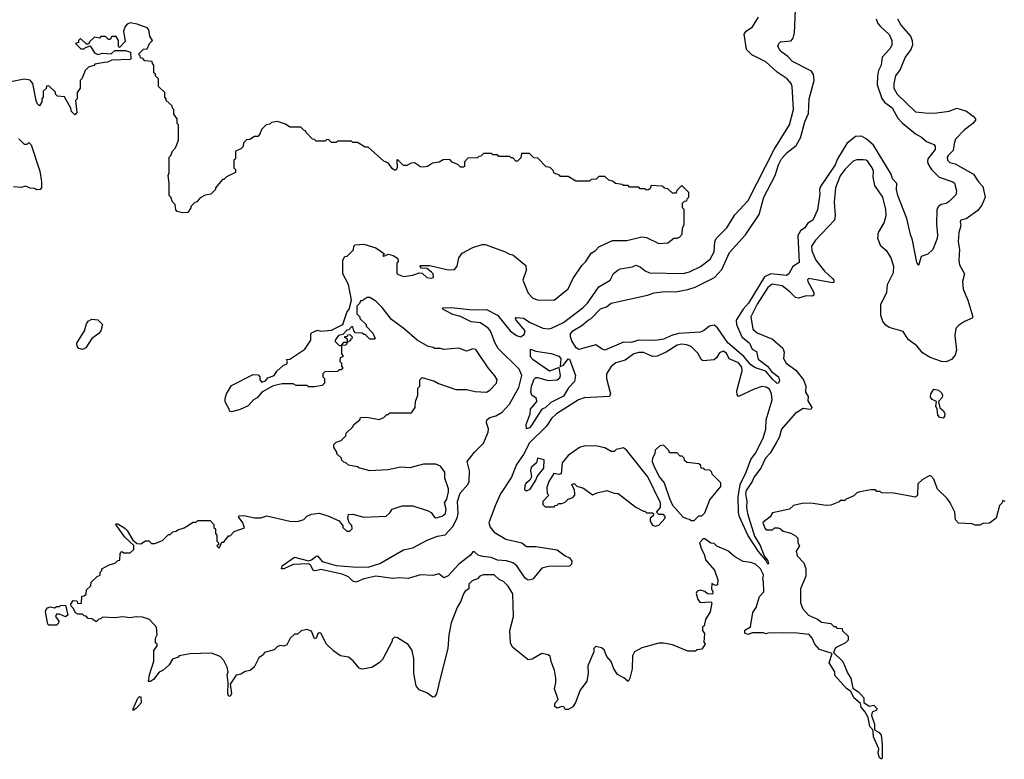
# Model space of a CAD drawing. Extents: x 2210602 to 2357277, y 510288 to 673808.
# Tile 416 of 464: x 2336926 to 2343334, y 616486 to 621300. Entities that reach past the tile are written whole.
import ezdxf

# ---------------------------------------------------------------- set-up
doc = ezdxf.new("R2010")
doc.units = 0

msp = doc.modelspace()

# ---------------------------------------------------------------- linework, layer by layer
at = {"layer": '0CON05XD'}
for points in [[(2342500.6, 621305), (2342510.6, 621275), (2342526.8, 621256.8), (2342585, 621204.3), (2342602.9, 621165), (2342600.9, 621135), (2342589.8, 621110.2), (2342538.6, 621055), (2342533.3, 621005), (2342515, 620970), (2342507.8, 620935), (2342506.9, 620876.9), (2342537.6, 620787.6), (2342554, 620764), (2342605, 620725.6), (2342640, 620660), (2342668.5, 620628.5), (2342755, 620557.1), (2342795.5, 620535.5), (2342826.9, 620506.9), (2342875, 620486.7), (2342885, 620475.7), (2342884.4, 620455), (2342837.1, 620395), (2342834.4, 620375), (2342841.4, 620355), (2342859.4, 620325), (2342909.2, 620275), (2343000, 620245), (2343008.8, 620235), (2343023.8, 620185), (2343019.1, 620160.9), (2342975, 620116.7), (2342955, 620103.3), (2342923.9, 620096.1), (2342905, 620083.3), (2342894.5, 620065.5), (2342891.7, 619968.3), (2342899.4, 619900.6), (2342896.9, 619875), (2342869.2, 619805), (2342835.5, 619774.5), (2342792, 619758), (2342775, 619700), (2342765, 619720), (2342736.7, 619865), (2342722.4, 619902.4), (2342700, 620005), (2342640, 620155), (2342631.9, 620195), (2342633.9, 620233.9), (2342606.2, 620265), (2342597.1, 620295), (2342483.6, 620483.6), (2342435.3, 620525.3), (2342405, 620541.5), (2342365, 620540), (2342310, 620495), (2342248.2, 620395), (2342232.3, 620355), (2342138.2, 620215), (2342130.5, 620195), (2342132.5, 620165), (2342118.6, 620061.4), (2342086.9, 619995), (2342055.5, 619974.5), (2342036, 619945), (2342007.1, 619925), (2341989.4, 619895), (2341999.4, 619720.6), (2341956.7, 619693.3), (2341931.2, 619645), (2341917.5, 619635), (2341815, 619646.8), (2341772.7, 619627.3), (2341669.2, 619455), (2341633.8, 619416.2), (2341588.6, 619345), (2341590.9, 619315), (2341626, 619236), (2341676, 619195), (2341692.5, 619155), (2341720.7, 619140.7), (2341731.4, 619091.4), (2341793.3, 619045), (2341819.5, 619009.5), (2341864.2, 618975), (2341870.8, 618949.2), (2341865, 618934), (2341855, 618931.4), (2341825, 618960.6), (2341782.9, 619012.9), (2341715, 619034.2), (2341685, 619054.3), (2341638.6, 619108.6), (2341535, 619197.3), (2341466.9, 619295), (2341445, 619312.2), (2341415, 619305.6), (2341376, 619274), (2341355, 619265.5), (2341215, 619256.8), (2341175, 619246.2), (2341115, 619219.6), (2341065, 619210.9), (2340955, 619213.4), (2340905, 619198.8), (2340855, 619201.9), (2340735, 619150), (2340716, 619155), (2340675, 619184.2), (2340565, 619153.3), (2340548.6, 619165), (2340518.8, 619208.8), (2340510, 619235), (2340511.4, 619255), (2340526.2, 619275), (2340585, 619309.4), (2340625, 619344.2), (2340645, 619355.8), (2340705, 619416.9), (2340745, 619430), (2340775, 619455.4), (2341012.9, 619507.1), (2341055, 619521.5), (2341125, 619531.1), (2341195, 619529.6), (2341275, 619543.1), (2341321.8, 619558.2), (2341447.8, 619622.3), (2341496.7, 619673.3), (2341545, 619785.6), (2341650.5, 619899.5), (2341738.8, 620031.2), (2341768.4, 620145), (2341841.7, 620285), (2341863.8, 620355), (2341884.7, 620395), (2341920, 620435), (2341978.5, 620481.5), (2342008.1, 620531.9), (2342036.8, 620635), (2342059.8, 620690.2), (2342063.1, 620785), (2342097.5, 620905), (2342092.6, 620942.6), (2342080, 620965), (2341955, 621028.9), (2341925, 621060.6), (2341878, 621095), (2341860, 621125), (2341866, 621145), (2341876.7, 621155), (2341946.9, 621163.1), (2341960.9, 621179.1), (2341969.5, 621215), (2341975.5, 621365.5)], [(2343013.6, 619116.4), (2342991.3, 619088.7), (2342955, 619072.5), (2342925, 619074.3), (2342851.5, 619101.5), (2342801.5, 619131.5), (2342765, 619177.5), (2342709.1, 619219.1), (2342675, 619270), (2342585.5, 619295.5), (2342562, 619312), (2342544.2, 619335), (2342530.8, 619375), (2342530.7, 619449.3), (2342569.2, 619525), (2342574.3, 619575.7), (2342612.5, 619655), (2342613.9, 619693.9), (2342596, 619755), (2342572.1, 619792.1), (2342530, 619825), (2342510, 619875), (2342514.2, 619915.8), (2342552.4, 619977.6), (2342565.6, 620024.4), (2342562.2, 620065), (2342542.5, 620145), (2342491.2, 620221.2), (2342480.5, 620275), (2342481.9, 620315), (2342473.1, 620335), (2342445, 620378), (2342435, 620386), (2342415, 620388.8), (2342375, 620388), (2342350.3, 620379.7), (2342295, 620325.7), (2342266.1, 620283.9), (2342236.4, 620205), (2342227.2, 620112.8), (2342233.5, 620025), (2342228.1, 619995), (2342105.3, 619864.7), (2342079.4, 619825), (2342082.2, 619795), (2342106.7, 619735), (2342163, 619663), (2342215, 619616.2), (2342223.8, 619605), (2342225, 619590), (2342215, 619586.7), (2342062.5, 619615), (2342054, 619606), (2342056.2, 619595), (2342094, 619525), (2342094, 619506), (2342085, 619501.4), (2342045, 619503.5), (2341995, 619487.1), (2341975, 619491.4), (2341938.9, 619528.9), (2341887.2, 619567.2), (2341822.3, 619577.7), (2341795, 619556), (2341725, 619449.2), (2341684.4, 619365), (2341698.1, 619285), (2341725, 619261.8), (2341825, 619220), (2341893, 619163), (2341900.8, 619135), (2341897.5, 619095), (2341914.2, 619065), (2341978.2, 619018.2), (2342026.9, 618955), (2342042.5, 618915), (2342040, 618875), (2342058.3, 618848.3), (2342055, 618820), (2342081.2, 618775), (2342076.7, 618765), (2342067.3, 618762.7), (2342025, 618770), (2341972.7, 618737.3), (2341885, 618634), (2341869.3, 618580.7), (2341849.5, 618545), (2341810.6, 618479.4), (2341779.1, 618445), (2341750, 618380), (2341705.6, 618325), (2341693.5, 618295), (2341655, 618235.8), (2341650, 618215), (2341659.1, 618165), (2341656.4, 618125), (2341662.3, 618085), (2341707.6, 617937.6), (2341745, 617877.5), (2341770.3, 617810.3), (2341795, 617778), (2341798.8, 617761.2), (2341795, 617756.7), (2341783, 617783), (2341735, 617839.5), (2341665, 617945.4), (2341611.6, 618065), (2341604.7, 618095), (2341601.9, 618195), (2341614.8, 618275), (2341655, 618355.8), (2341683.4, 618436.6), (2341715, 618478.1), (2341765.5, 618575.5), (2341781.6, 618635), (2341783.9, 618695), (2341822.7, 618825), (2341819.6, 618865), (2341805.6, 618895), (2341785, 618908.9), (2341755, 618911.9), (2341705, 618895.7), (2341605, 618846.7), (2341595, 618857.5), (2341592.9, 618885), (2341628.9, 619015), (2341625, 619037.5), (2341605, 619065.6), (2341543.6, 619093.6), (2341525, 619129.2), (2341505, 619141.9), (2341479.4, 619130.6), (2341460.6, 619099.4), (2341445, 619085.6), (2341375, 619079.2), (2341364.2, 619085), (2341338.9, 619128.9), (2341295, 619171.9), (2341265, 619184.4), (2341235, 619187.3), (2341205, 619180.9), (2341134.3, 619135), (2341075, 619110.4), (2341045, 619108.5), (2340985, 619134.3), (2340955, 619134.3), (2340923.8, 619125), (2340865.6, 619084.4), (2340805, 619065.7), (2340775, 619042), (2340744.2, 618995), (2340744.5, 618964.5), (2340770.8, 618865), (2340765, 618846.7), (2340599.6, 618839.6), (2340563.3, 618826.7), (2340420, 618735), (2340387.8, 618705), (2340355.6, 618655), (2340245, 618545.8), (2340205, 618469.2), (2340159.2, 618405), (2340127.8, 618322.2), (2340055.3, 618214.7), (2340019.5, 618135), (2339980.4, 618025), (2339987.8, 617997.8), (2340015, 617963.5), (2340089.8, 617919.8), (2340195, 617895.7), (2340225, 617870), (2340285, 617871.2), (2340425, 617850), (2340475, 617810), (2340505, 617797.5), (2340518.8, 617775), (2340516.7, 617755), (2340505, 617743.8), (2340368.3, 617741.7), (2340325, 617730.8), (2340265, 617658.1), (2340235, 617651.2), (2340214.7, 617664.7), (2340161.9, 617745), (2340134.7, 617764.7), (2340095, 617778.5), (2340035, 617781.4), (2339995, 617799.4), (2339940, 617805), (2339910, 617815), (2339885, 617836), (2339875, 617836), (2339860, 617815), (2339783.1, 617756.9), (2339715, 617681.1), (2339686, 617666), (2339655, 617692.5), (2339615, 617682.9), (2339535, 617686.4), (2339455, 617662.7), (2339395, 617667.3), (2339355, 617663.1), (2339245, 617677.5), (2339165, 617660.5), (2339115, 617639.2), (2339095, 617645.5), (2339065, 617674.5), (2339025, 617690.6), (2338885, 617722.3), (2338860, 617715), (2338845, 617711.6), (2338836.2, 617716.2), (2338819, 617749), (2338805, 617758.9), (2338705.9, 617754.1), (2338646, 617726), (2338630, 617725), (2338635, 617745.6), (2338715, 617800.8), (2338805, 617777.3), (2338825, 617783.5), (2338855, 617808.9), (2338865, 617810.6), (2338895, 617773.9), (2338985, 617748.2), (2339095, 617738.6), (2339195, 617737.5), (2339269.8, 617760.2), (2339425, 617850), (2339485, 617861.5), (2339578.3, 617911.7), (2339645, 617938.5), (2339695, 617947.8), (2339745, 618000.6), (2339773.8, 618055), (2339779.2, 618085), (2339775.7, 618165), (2339792.9, 618217.1), (2339842, 618275), (2339851.6, 618295), (2339853.1, 618363.1), (2339838, 618425), (2339885.6, 618485), (2339945, 618544.3), (2339974.4, 618615), (2339976.6, 618636.6), (2339964.2, 618675), (2339966.2, 618695), (2339985, 618710.8), (2340025, 618720.8), (2340065.5, 618744.5), (2340113.6, 618796.4), (2340174.6, 618905), (2340193.8, 618985), (2340176.4, 619025), (2340040.8, 619160.8), (2340019, 619199), (2339990.6, 619275), (2339975, 619293.2), (2339925, 619327.6), (2339863.6, 619333.6), (2339795, 619368.5), (2339745, 619381.5), (2339695, 619406.7), (2339680, 619415), (2339680, 619425), (2339735, 619427.5), (2339875, 619412.2), (2339963.9, 619413.9), (2340035, 619377.5), (2340118.8, 619275), (2340160, 619245), (2340185, 619236.7), (2340209.3, 619250.7), (2340216.2, 619275), (2340157.5, 619345), (2340152.5, 619355), (2340157.5, 619362.5), (2340205, 619356.4), (2340248.4, 619328.4), (2340331.1, 619291.1), (2340365, 619287.4), (2340387.7, 619292.3), (2340465, 619329.6), (2340593.7, 619426.3), (2340621.3, 619455), (2340695, 619561.9), (2340768.8, 619605), (2340791.2, 619648.8), (2340819.5, 619670.5), (2340835, 619678.8), (2340915, 619692), (2340935, 619701.2), (2340965, 619692), (2340996.2, 619665), (2341025, 619651.9), (2341245, 619647.5), (2341285, 619659.5), (2341356.9, 619693.1), (2341419.5, 619740.5), (2341445, 619790), (2341449.4, 619855), (2341458.6, 619875), (2341528.6, 619945), (2341579.4, 620030.6), (2341666.2, 620123.8), (2341835.6, 620455), (2341935.6, 620615), (2341961.9, 620715), (2341953.8, 620865), (2341946.2, 620885), (2341920, 620915), (2341855, 620958.8), (2341781.2, 621025), (2341691.2, 621071.2), (2341656.7, 621105), (2341640, 621205), (2341653.8, 621225), (2341695, 621254), (2341733.6, 621316.4)], [(2342639.2, 621305), (2342661.7, 621261.7), (2342723.4, 621193.4), (2342734, 621165), (2342735.7, 621135), (2342725, 621106.7), (2342688, 621055), (2342656.9, 620975), (2342625.8, 620935), (2342614.4, 620885), (2342614.3, 620855), (2342635.7, 620815), (2342755, 620700), (2342838.3, 620691.7), (2342895, 620692.9), (2342974.3, 620704.3), (2343025, 620723.1), (2343087.5, 620705), (2343131.7, 620671.7), (2343146.7, 620655), (2343146.7, 620645), (2343130, 620625), (2343075, 620582), (2343016.6, 620523.4), (2343006.9, 620495), (2343002.1, 620447.9), (2342968, 620415), (2342962.5, 620405), (2342963.8, 620385), (2342980.3, 620370.3), (2343015, 620360.8), (2343134.4, 620295), (2343165, 620244), (2343194, 620215), (2343209.2, 620145), (2343188.3, 620091.7), (2343161.9, 620058.1), (2343085, 620003.3), (2343050, 619995), (2343046.2, 619985), (2343052, 619958), (2343038.8, 619915), (2343033.1, 619855), (2343041.9, 619805), (2343037.1, 619735), (2343042.9, 619705), (2343074, 619645), (2343062, 619595), (2343066, 619545), (2343096, 619475), (2343130, 619365), (2343123.8, 619356.2), (2343073.9, 619336.1), (2343035, 619310), (2343019.3, 619290.7), (2343011.2, 619245), (2343022.1, 619147.9), (2343013.6, 619116.4)], [(2341251.7, 620118.3), (2341268.3, 620121.7), (2341270, 620135), (2341280, 620145), (2341280, 620175), (2341235, 620220), (2341201.7, 620188.3), (2341198.3, 620171.7), (2341175, 620170), (2341145, 620200), (2341123, 620203), (2341107, 620217), (2341035, 620220), (2341028.3, 620201.7), (2341018.3, 620191.7), (2341005, 620190), (2340995, 620200), (2340965, 620200), (2340955, 620210), (2340895, 620210), (2340885, 620220), (2340855, 620220), (2340847, 620227), (2340803, 620233), (2340785, 620250), (2340760, 620255), (2340735, 620280), (2340695, 620280), (2340678.3, 620261.7), (2340645, 620260), (2340635, 620250), (2340545, 620250), (2340495, 620280), (2340445, 620280), (2340438.3, 620288.3), (2340405, 620300), (2340398.3, 620318.3), (2340378.3, 620338.3), (2340351.7, 620341.7), (2340298.3, 620398.3), (2340271.7, 620401.7), (2340245, 620430), (2340191.7, 620428.3), (2340188.3, 620401.7), (2340165, 620380), (2340155, 620380), (2340135, 620400), (2340125, 620400), (2340115, 620410), (2340045, 620410), (2340035, 620420), (2340005, 620420), (2339995, 620430), (2339945, 620430), (2339928.3, 620411.7), (2339915, 620410), (2339905, 620400), (2339841.7, 620398.3), (2339820, 620375), (2339820, 620345), (2339815, 620340), (2339795, 620340), (2339778.3, 620358.3), (2339741.7, 620371.7), (2339725, 620390), (2339683, 620387), (2339657, 620373), (2339613.6, 620366.4), (2339580, 620345), (2339555, 620340), (2339535, 620342.5), (2339495, 620367.5), (2339473, 620367), (2339445, 620350), (2339425, 620350), (2339385, 620390), (2339380, 620385), (2339382.5, 620335), (2339375, 620320), (2339365, 620320), (2339350.7, 620330.7), (2339326.4, 620366.4), (2339295, 620380), (2339195, 620470), (2339175, 620470), (2339125, 620500), (2339095, 620500), (2339085, 620510), (2338995, 620510), (2338985, 620500), (2338955, 620500), (2338937, 620517), (2338925, 620520), (2338915, 620510), (2338855, 620510), (2338845, 620520), (2338831.7, 620521.7), (2338790, 620565), (2338786.4, 620576.4), (2338775, 620580), (2338755, 620600), (2338685, 620600), (2338655, 620620), (2338605, 620637.5), (2338565, 620630), (2338555, 620620), (2338530, 620615), (2338500, 620585), (2338490, 620555), (2338475, 620540), (2338455, 620540), (2338425, 620520), (2338401.7, 620518.3), (2338381.7, 620498.3), (2338380, 620475), (2338365, 620460), (2338330, 620445), (2338330, 620395), (2338320, 620385), (2338320, 620335), (2338330, 620325), (2338330, 620305), (2338273, 620277), (2338255, 620260), (2338245, 620260), (2338200, 620205), (2338200, 620195), (2338170, 620165), (2338133, 620157), (2338100, 620140), (2338080, 620115), (2338065, 620110), (2338040, 620085), (2338040, 620075), (2338020, 620045), (2337986.4, 620043.6), (2337951.2, 620051.2), (2337943, 620063), (2337937, 620097), (2337920, 620115), (2337910, 620145), (2337900, 620155), (2337900, 620235), (2337892.5, 620285), (2337900, 620305), (2337900, 620405), (2337910, 620415), (2337920, 620445), (2337940, 620465), (2337960, 620515), (2337960, 620615), (2337950, 620625), (2337950, 620655), (2337930, 620685), (2337930, 620715), (2337920, 620725), (2337918.3, 620738.3), (2337880, 620775), (2337880, 620785), (2337870, 620795), (2337870, 620825), (2337830, 620865), (2337830, 620915), (2337810, 620935), (2337810, 620945), (2337800, 620955), (2337800, 621005), (2337790, 621015), (2337788.3, 621028.3), (2337741.7, 621031.7), (2337728.3, 621048.3), (2337711.7, 621051.7), (2337710, 621065), (2337700, 621075), (2337731.7, 621108.3), (2337755, 621110), (2337770, 621145), (2337790, 621165), (2337773, 621193), (2337767.5, 621235), (2337755, 621247.5), (2337691.7, 621271.7), (2337645, 621280), (2337625, 621270), (2337613.3, 621256.7), (2337602.5, 621225), (2337611.7, 621158.3), (2337575, 621120), (2337570, 621125), (2337570, 621165), (2337555, 621190), (2337525, 621190), (2337515, 621170), (2337505, 621170), (2337485, 621190), (2337455, 621190), (2337445, 621180), (2337413, 621187), (2337380, 621155), (2337375, 621140), (2337361.7, 621141.7), (2337321.7, 621178.3), (2337310, 621165), (2337308.3, 621151.7), (2337290, 621145), (2337301.7, 621131.7), (2337325, 621110), (2337345, 621110), (2337355, 621120), (2337385, 621130), (2337413.3, 621083.3), (2337435, 621072.5), (2337465, 621082.5), (2337521.7, 621078.3), (2337545, 621100), (2337615, 621100), (2337648.3, 621088.3), (2337650, 621045), (2337645, 621040), (2337525, 621037.5), (2337497, 621023), (2337478.3, 621021.7), (2337415, 621010), (2337408.3, 621001.7), (2337375, 620990), (2337351.7, 620968.3), (2337330, 620915), (2337320, 620905), (2337320, 620855), (2337300, 620825), (2337300, 620785), (2337290, 620775), (2337297.5, 620695), (2337285, 620680), (2337263, 620703), (2337260, 620725), (2337218.3, 620798.3), (2337171.7, 620801.7), (2337160, 620815), (2337158.3, 620828.3), (2337115, 620870), (2337101.7, 620868.3), (2337098.3, 620851.7), (2337080, 620835), (2337080, 620795), (2337070, 620785), (2337070, 620765), (2337055, 620740), (2337040, 620755), (2337033, 620773), (2337012.5, 620885), (2336995, 620906.7), (2336955, 620912.5), (2336825, 620887.5)], [(2336920, 620525), (2336955, 620490), (2336975, 620490), (2336985, 620500), (2337000, 620485), (2337057.5, 620315), (2337067.5, 620245), (2337067.5, 620205), (2337060, 620195), (2337035, 620192.5), (2337021.7, 620201.7), (2336995, 620203.3), (2336965, 620216.7), (2336935, 620207.5), (2336885, 620212.5)], [(2338295.8, 616894.2), (2338285, 616900), (2338280, 616915), (2338283.6, 616983.6), (2338277.5, 617035), (2338282.5, 617055), (2338276.4, 617086.4), (2338255, 617130), (2338230, 617155), (2338175, 617176.7), (2338035, 617172.5), (2337965, 617160), (2337958.3, 617151.7), (2337921.7, 617138.3), (2337899.3, 617100.7), (2337860, 617065), (2337835, 617052.5), (2337797.5, 617005), (2337777.7, 616992.3), (2337765, 616992.5), (2337771.2, 617035), (2337798.8, 617125), (2337800, 617195), (2337820, 617225), (2337820, 617235), (2337810, 617245), (2337810, 617275), (2337820, 617295), (2337817.5, 617345), (2337770, 617395), (2337725, 617410), (2337685, 617412.5), (2337645, 617407.5), (2337595, 617412.5), (2337545, 617407.5), (2337465, 617410), (2337455, 617400), (2337441.7, 617398.3), (2337425, 617380), (2337395, 617400), (2337371.7, 617401.7), (2337358.3, 617418.3), (2337345, 617420), (2337335, 617430), (2337305, 617430), (2337290, 617440), (2337277.5, 617467.5), (2337261.7, 617481.7), (2337260, 617495), (2337275, 617520), (2337298.3, 617518.3), (2337305, 617500), (2337328.3, 617501.7), (2337331.7, 617548.3), (2337345, 617550), (2337358.3, 617561.7), (2337361.7, 617588.3), (2337390, 617615), (2337391.7, 617638.3), (2337430, 617675), (2337450, 617685), (2337450, 617705), (2337460, 617715), (2337460, 617725), (2337508.3, 617751.7), (2337547, 617763), (2337565, 617780), (2337578.3, 617781.7), (2337580, 617825), (2337591.7, 617838.3), (2337605, 617830), (2337645, 617830), (2337668.3, 617851.7), (2337668.3, 617878.3), (2337610.7, 617930.7), (2337552.5, 618015), (2337555, 618020), (2337565, 618017.5), (2337609.4, 617989.4), (2337626.2, 617975), (2337662.5, 617912.5), (2337690, 617890), (2337715, 617887.5), (2337745, 617907.5), (2337767, 617907), (2337785, 617890), (2337805, 617890), (2337855, 617910), (2337895, 617950), (2337905, 617950), (2337923, 617967), (2337945, 617970), (2337955, 617980), (2337997, 617993), (2338055, 618030), (2338075, 618030), (2338085, 618040), (2338165, 618040), (2338190, 618015), (2338190, 617995), (2338200, 617985), (2338200, 617955), (2338210, 617945), (2338210, 617905), (2338220, 617895), (2338220, 617885), (2338210, 617875), (2338225, 617860), (2338241.7, 617898.3), (2338255, 617900), (2338285, 617940), (2338295, 617940), (2338321.7, 617968.3), (2338388.3, 617991.7), (2338377.5, 618025), (2338350, 618065), (2338355, 618070), (2338385, 618072.5), (2338455, 618056.7), (2338495, 618057.5), (2338535, 618070), (2338685, 618036.7), (2338735, 618033.3), (2338775, 618047.5), (2338795, 618067.5), (2338825, 618082.5), (2338875, 618087.5), (2338931.7, 618071.7), (2339005, 618037.5), (2339030, 618005), (2339030, 617995), (2339055, 617970), (2339075, 617970), (2339090, 617985), (2339087, 618007), (2339070, 618025), (2339062.5, 618055), (2339065, 618080), (2339095, 618082.5), (2339165, 618062.5), (2339311.7, 618068.3), (2339335, 618090), (2339350, 618115), (2339415, 618136.7), (2339485, 618136.7), (2339585, 618103.3), (2339605, 618092.5), (2339622.5, 618065), (2339635, 618057.5), (2339675, 618068), (2339696.7, 618085), (2339701.4, 618115), (2339690, 618155), (2339705, 618180), (2339716, 618226), (2339716.1, 618246.1), (2339693.3, 618315), (2339693.3, 618355), (2339665, 618393.3), (2339635, 618406), (2339555, 618406.7), (2339465, 618383.3), (2339405, 618387.5), (2339325, 618370), (2339205, 618362.5), (2339133, 618383), (2339125, 618390), (2339065, 618400), (2339047, 618417), (2339035, 618420), (2339020, 618435), (2339020, 618445), (2338990, 618475), (2338990, 618485), (2338970, 618515), (2338970, 618535), (2338985, 618550), (2339018.3, 618561.7), (2339048.3, 618591.7), (2339051.7, 618608.3), (2339095, 618650), (2339100, 618665), (2339140, 618695), (2339145, 618710), (2339185, 618712.5), (2339265, 618697.5), (2339295, 618710), (2339315, 618730), (2339325, 618730), (2339335, 618740), (2339475, 618740), (2339500, 618775), (2339502.5, 618815), (2339517, 618857), (2339518.3, 618901.7), (2339530, 618915), (2339530, 618955), (2339545, 618970), (2339625, 618947.5), (2339652.3, 618932.3), (2339765, 618893.3), (2339835, 618892.5), (2339889.3, 618879.3), (2339963.6, 618876.4), (2339985, 618887.5), (2340030, 618935), (2340032.5, 618955), (2340018.3, 618981.7), (2339973.9, 619033.9), (2339895, 619152.5), (2339875, 619157.5), (2339835, 619142.5), (2339785, 619162.5), (2339685, 619152.5), (2339665, 619160), (2339625, 619160), (2339617, 619167), (2339585, 619172.5), (2339513.9, 619213.9), (2339428.3, 619288.3), (2339345, 619347.5), (2339285, 619427.5), (2339245, 619467.5), (2339205, 619492.5), (2339188.3, 619491.7), (2339155, 619470), (2339145, 619470), (2339138.3, 619451.7), (2339120, 619435), (2339120, 619385), (2339140, 619365), (2339140, 619355), (2339180, 619315), (2339180, 619305), (2339225, 619260), (2339240, 619225), (2339235, 619220), (2339205, 619220), (2339175, 619250), (2339165, 619250), (2339155, 619260), (2339111.7, 619261.7), (2339100, 619275), (2339095, 619300), (2339085, 619300), (2339068.3, 619281.7), (2339055, 619280), (2339028.3, 619251.7), (2339000, 619245), (2338980, 619215), (2338980, 619205), (2339005, 619180), (2339020, 619180), (2339035, 619200), (2339060, 619200), (2339060, 619220), (2339041.7, 619231.7), (2339041.7, 619238.3), (2339060, 619240), (2339061.7, 619248.3), (2339075, 619250), (2339090, 619235), (2339088.3, 619221.7), (2339080, 619220), (2339078.3, 619211.7), (2339060, 619200), (2339048.3, 619181.7), (2339020, 619180), (2339020, 619125), (2339030, 619115), (2339030, 619105), (2339011.7, 619098.3), (2339010, 619075), (2339020, 619065), (2339020, 619045), (2339030, 619035), (2339018.3, 619021.7), (2339005, 619020), (2338995, 619010), (2338911.7, 619008.3), (2338900, 618995), (2338900, 618975), (2338910, 618965), (2338910, 618935), (2338895, 618920), (2338845, 618910), (2338805, 618910), (2338795, 618920), (2338725, 618920), (2338705, 618930), (2338635, 618930), (2338575, 618917.5), (2338502.5, 618875), (2338472, 618838), (2338447.5, 618825), (2338412.5, 618787.5), (2338361.7, 618761.7), (2338305, 618747.5), (2338291.7, 618751.7), (2338290, 618765), (2338263, 618813), (2338262.5, 618835), (2338272.5, 618865), (2338305, 618920), (2338445, 618990), (2338478.3, 618988.3), (2338490, 618975), (2338490, 618955), (2338501.7, 618941.7), (2338525, 618950), (2338541.7, 618968.3), (2338582.5, 618985), (2338598.8, 619011.2), (2338641.7, 619048.3), (2338665, 619060), (2338670, 619075), (2338661.7, 619088.3), (2338685, 619090), (2338782.5, 619155), (2338820, 619215), (2338820, 619255), (2338830, 619265), (2338865, 619280), (2338885, 619272.5), (2338955, 619280), (2339028.8, 619315), (2339056.2, 619395), (2339071.2, 619415), (2339086.2, 619475), (2339067, 619577), (2339030, 619645), (2339030, 619735), (2339041.7, 619758.3), (2339058.3, 619761.7), (2339098.3, 619801.7), (2339100, 619825), (2339110, 619835), (2339165, 619838), (2339245, 619814), (2339300, 619775), (2339290, 619765), (2339295, 619760), (2339327, 619773), (2339357.5, 619765), (2339385, 619747.5), (2339390, 619735), (2339390, 619725), (2339380, 619715), (2339380, 619645), (2339425, 619627.5), (2339485, 619637.5), (2339525, 619652.5), (2339545, 619650), (2339575, 619622.5), (2339605, 619617.5), (2339618.3, 619621.7), (2339617.5, 619645), (2339606.4, 619656.4), (2339575, 619680), (2339541.7, 619681.7), (2339530, 619695), (2339535, 619700), (2339595, 619700), (2339715, 619670.8), (2339755, 619673.3), (2339772.5, 619695), (2339785, 619750), (2339805, 619780), (2339875, 619816.7), (2339935, 619837.5), (2339955, 619837.5), (2340081.7, 619791.7), (2340113, 619773), (2340135, 619770), (2340219.3, 619699.3), (2340223, 619667), (2340200, 619605), (2340235, 619520), (2340265, 619487.5), (2340297, 619477), (2340405, 619473.3), (2340495, 619547.5), (2340526.4, 619613.6), (2340585, 619700), (2340610, 619725), (2340645, 619780), (2340673, 619797), (2340695, 619822.5), (2340785, 619862.5), (2340878.3, 619861.7), (2340975, 619886.7), (2341005, 619882.5), (2341085, 619842.5), (2341145, 619847.5), (2341183, 619877), (2341205, 619877.5), (2341220, 619885), (2341237.5, 619905), (2341240, 619945), (2341250, 619965), (2341250, 620065), (2341240, 620075), (2341240, 620105), (2341251.7, 620118.3)], [(2337335, 619152.5), (2337310.5, 619160.5), (2337300, 619175), (2337298.8, 619195), (2337348.8, 619275), (2337360.5, 619319.5), (2337372.3, 619337.7), (2337395, 619351.2), (2337435.6, 619345.6), (2337466.2, 619315), (2337454.4, 619275.6), (2337441.7, 619258.3), (2337396.2, 619225), (2337355.9, 619164.1), (2337335, 619152.5)], [(2340225, 618637.5), (2340221.2, 618665), (2340247.5, 618735), (2340250, 618765), (2340292.5, 618815), (2340290, 618835), (2340260, 618855), (2340253.3, 618875), (2340256.2, 618915), (2340275, 618960), (2340285, 618970), (2340295, 618970.8), (2340365, 618950.8), (2340425, 618956.7), (2340440.7, 618969.3), (2340446, 618985), (2340437, 619037), (2340375, 619012.1), (2340267.5, 619085), (2340250, 619105), (2340250, 619155), (2340285, 619142.5), (2340385, 619127.7), (2340435, 619110.5), (2340447.8, 619095), (2340443, 619043), (2340465, 619052), (2340495, 619092.9), (2340505, 619090.8), (2340544, 618985), (2340536.2, 618945), (2340496.9, 618903.1), (2340465, 618850), (2340382.4, 618807.6), (2340345.4, 618774.6), (2340325, 618764.3), (2340255, 618656.2), (2340245, 618642.9), (2340225, 618637.5)], [(2342935, 618706.2), (2342915, 618711.2), (2342901.2, 618725), (2342897.5, 618765), (2342888.8, 618785), (2342892.5, 618815), (2342865, 618828.8), (2342853.5, 618843.5), (2342855.8, 618865), (2342875.9, 618894.1), (2342905, 618888.1), (2342925, 618870.8), (2342931.9, 618855), (2342929.5, 618840.5), (2342906.7, 618815), (2342913.3, 618773.3), (2342936.2, 618756.2), (2342946.1, 618736.1), (2342945, 618717.5), (2342935, 618706.2)], [(2341065, 618002.5), (2341085, 618010), (2341127.5, 618055), (2341127, 618067), (2341115, 618080), (2341085, 618080), (2341070, 618095), (2341096.2, 618123.8), (2341096.2, 618155), (2341015, 618323.8), (2340877.5, 618495), (2340855, 618512.5), (2340808.3, 618501.7), (2340795, 618490), (2340775, 618490), (2340735, 618512.5), (2340685, 618523.3), (2340603.9, 618526.1), (2340570, 618515), (2340495, 618463.3), (2340456.7, 618415), (2340450, 618345), (2340435, 618340), (2340403.3, 618346.7), (2340370, 618295), (2340357.5, 618255), (2340360, 618215), (2340370, 618205), (2340330, 618165), (2340330, 618145), (2340345, 618130), (2340405, 618130), (2340411.7, 618138.3), (2340425, 618140), (2340435, 618150), (2340455, 618150), (2340475, 618160), (2340495, 618180), (2340525, 618190), (2340540, 618205), (2340540, 618215), (2340537, 618237), (2340520, 618275), (2340535, 618280), (2340553, 618263), (2340595, 618250), (2340655, 618207.5), (2340685, 618221.2), (2340746.4, 618236.4), (2340795, 618217.5), (2340820, 618215), (2340935, 618127.5), (2340985, 618100), (2340995, 618100), (2341005, 618090), (2341045, 618090), (2341050, 618085), (2341048.3, 618071.7), (2341030, 618055), (2341030, 618035), (2341045, 618010), (2341065, 618002.5)], [(2341315, 618040), (2341345, 618070), (2341365, 618070), (2341385, 618090), (2341417.5, 618175), (2341488.3, 618261.7), (2341490, 618285), (2341431.7, 618341.7), (2341430, 618355), (2341418.3, 618368.3), (2341385, 618370), (2341378.3, 618378.3), (2341361.7, 618381.7), (2341358.3, 618398.3), (2341345, 618410), (2341268.3, 618418.3), (2341251.7, 618431.7), (2341250, 618445), (2341238.3, 618458.3), (2341225, 618460), (2341205, 618480), (2341155, 618480), (2341150, 618495), (2341115, 618530), (2341093, 618527), (2341061.7, 618498.3), (2341060, 618475), (2341043.6, 618446.4), (2341043.3, 618425), (2341054, 618395), (2341088.8, 618325), (2341121.2, 618285), (2341154.2, 618184.2), (2341175, 618140), (2341242.5, 618065), (2341265, 618052.5), (2341285, 618050), (2341295, 618040), (2341315, 618040)], [(2340225, 618232.5), (2340247.5, 618245), (2340285, 618302.5), (2340293.9, 618326.1), (2340338.3, 618381.7), (2340340, 618435), (2340295, 618446), (2340290, 618415), (2340254.5, 618385.5), (2340251.2, 618365), (2340257.5, 618325), (2340246.4, 618303.6), (2340219.3, 618280.7), (2340213.3, 618265), (2340212.5, 618242.5), (2340225, 618232.5)], [(2343340, 618165), (2343325, 618170), (2343320, 618155), (2343303, 618137), (2343280, 618055), (2343237, 618023), (2343195, 618020), (2343175, 618010), (2343145, 618010), (2343125, 618017.5), (2343035, 618023.8), (2343016.7, 618045), (2343012.5, 618095), (2342982.5, 618155), (2342963, 618183), (2342900, 618245), (2342875, 618310), (2342855, 618330), (2342845, 618330), (2342800, 618305), (2342771.7, 618278.3), (2342770, 618205), (2342755, 618192.5), (2342615, 618217.5), (2342535, 618220), (2342525, 618230), (2342505, 618230), (2342495, 618240), (2342465, 618240), (2342393, 618227), (2342375, 618220), (2342355, 618200), (2342305, 618180), (2342295, 618170), (2342265, 618170), (2342258.3, 618161.7), (2342205, 618140), (2342175, 618137.5), (2342075, 618152.5), (2342018.3, 618151.7), (2341963, 618137), (2341937, 618113), (2341825, 618090), (2341810, 618065), (2341763, 618027), (2341775, 617990), (2341785, 617980), (2341825, 617980), (2341838.3, 617991.7), (2341861.7, 617991.7), (2341877, 617987), (2341895, 617970), (2341945, 617957.5), (2341975, 617940), (2341990, 617925), (2341990, 617895), (2342000, 617875), (2341978.3, 617841.7), (2341985, 617810), (2342030, 617765), (2342042.5, 617725), (2342041.7, 617678.3), (2342007.5, 617595), (2342007.5, 617505), (2342023.3, 617465), (2342060, 617425), (2342118.3, 617398.3), (2342145, 617377.5), (2342205, 617370), (2342225, 617350), (2342235, 617350), (2342245, 617340), (2342278.3, 617338.3), (2342281.7, 617321.7), (2342318.3, 617288.3), (2342318.3, 617261.7), (2342300, 617245), (2342235, 617211.2), (2342221.7, 617181.7), (2342283, 617123), (2342315.7, 617045), (2342334.6, 617015), (2342348.3, 616948.3), (2342385.9, 616925.9), (2342420.8, 616885), (2342420, 616855), (2342455, 616832.5), (2342485, 616838.1), (2342505.8, 616815), (2342502.5, 616805), (2342475, 616792), (2342470.4, 616770.4), (2342488.6, 616715), (2342488.6, 616678.6), (2342520.2, 616660.2), (2342532.7, 616642.7), (2342540, 616585), (2342540, 616495), (2342535, 616485.8), (2342522.3, 616495), (2342513.4, 616525), (2342517.8, 616555), (2342482.2, 616632.2), (2342480.4, 616665), (2342478.3, 616678.3), (2342458.6, 616698.6), (2342447.2, 616757.2), (2342426.2, 616796.2), (2342401.9, 616825), (2342398.6, 616848.6), (2342355.3, 616885.3), (2342336.2, 616926.2), (2342306.7, 616946.7), (2342231.7, 617031.7), (2342230, 617055), (2342193.3, 617113.3), (2342213.3, 617175), (2342130.7, 617200.7), (2342100, 617235), (2342082.5, 617275), (2342065, 617297.5), (2341985, 617307.5), (2341895, 617310), (2341795, 617307.5), (2341785, 617302.5), (2341765, 617310), (2341695, 617310), (2341665, 617297.5), (2341645, 617307.5), (2341645, 617327.5), (2341681.7, 617348.3), (2341698.3, 617441.7), (2341720, 617475), (2341740, 617545), (2341770, 617575), (2341767.5, 617645), (2341762.5, 617655), (2341766.4, 617686.4), (2341746.2, 617725), (2341715, 617756.7), (2341685, 617767.5), (2341635, 617772.5), (2341577, 617807), (2341535, 617842.5), (2341463, 617873), (2341445, 617890), (2341423, 617893), (2341385, 617920), (2341375, 617920), (2341350, 617895), (2341363, 617853), (2341381.7, 617821.7), (2341390, 617785), (2341447, 617717), (2341470, 617655), (2341468.3, 617621.7), (2341455, 617617.5), (2341430, 617630), (2341427.5, 617595), (2341437.5, 617575), (2341435, 617560), (2341403, 617563), (2341385, 617577.5), (2341356.2, 617586.2), (2341335, 617580), (2341328, 617565), (2341340, 617525), (2341355, 617507.5), (2341425, 617510), (2341430, 617505), (2341420, 617445), (2341390, 617395), (2341380, 617355), (2341370, 617345), (2341370, 617325), (2341382.5, 617305), (2341378.3, 617248.3), (2341387.5, 617235), (2341366.4, 617203.6), (2341335, 617197.5), (2341325, 617190), (2341275, 617190), (2341175, 617230), (2341115, 617242.5), (2341085, 617242.5), (2340975, 617211.2), (2340927.5, 617185), (2340915, 617160), (2340912.5, 617075), (2340897, 617013), (2340885, 616992.5), (2340857, 617017), (2340817, 617037), (2340793.3, 617075), (2340775, 617122.5), (2340746.7, 617155), (2340729.3, 617199.3), (2340711.7, 617211.7), (2340675, 617220), (2340663, 617207), (2340662.5, 617185), (2340623.3, 617095), (2340626.7, 617045), (2340616.4, 616993.6), (2340573.9, 616936.1), (2340543.9, 616856.1), (2340525, 616827.5), (2340495, 616810), (2340475, 616810), (2340466.4, 616826.4), (2340455, 616830), (2340425, 616818), (2340409.5, 616829.5), (2340408, 616845), (2340413.8, 616855), (2340430, 616875), (2340406.2, 616945), (2340416.2, 616985), (2340416, 617015), (2340407.5, 617065), (2340387.1, 617115), (2340378.8, 617155), (2340365, 617166.7), (2340325, 617173.8), (2340261.7, 617138.3), (2340235, 617133.8), (2340133.8, 617215), (2340121.2, 617245), (2340116.2, 617325), (2340139.2, 617415), (2340136.1, 617563.9), (2340105, 617613.3), (2340075, 617643.3), (2340046.4, 617656.4), (2340015, 617686.7), (2339943, 617687), (2339921.7, 617678.3), (2339905, 617660), (2339871.7, 617648.3), (2339850, 617625), (2339850, 617595), (2339825, 617580), (2339815, 617562.5), (2339796.7, 617515), (2339772.5, 617475), (2339734.3, 617375), (2339718.1, 617295), (2339712.1, 617207.9), (2339665, 617020), (2339638, 616912), (2339625, 616892.5), (2339615, 616890), (2339575, 616917.5), (2339527, 616937), (2339507.5, 616965), (2339492, 617045), (2339491.7, 617141.7), (2339481.2, 617195), (2339455, 617232.5), (2339385, 617277.5), (2339365, 617280), (2339350, 617265), (2339350, 617255), (2339287.5, 617135), (2339266.4, 617113.6), (2339217, 617083), (2339155, 617072.5), (2339135, 617080), (2339096.4, 617126.4), (2339065, 617150), (2339015, 617160), (2338970.7, 617190.7), (2338922.5, 617235), (2338885, 617307.5), (2338875, 617310), (2338867, 617303), (2338856.1, 617273.9), (2338845, 617270), (2338825, 617320), (2338795, 617330), (2338758.3, 617321.7), (2338735, 617300), (2338715, 617300), (2338687.5, 617275), (2338665, 617230), (2338645, 617222.5), (2338623, 617227), (2338605, 617220), (2338581.7, 617198.3), (2338520, 617180), (2338510, 617165), (2338483.6, 617146.4), (2338452.5, 617085), (2338427, 617063), (2338393, 617057), (2338365, 617040), (2338335, 617032.5), (2338296.7, 616975), (2338305.7, 616915), (2338295.8, 616894.2)], [(2337165, 617360), (2337115, 617360), (2337110, 617365), (2337093.3, 617445), (2337099.3, 617460.7), (2337107.5, 617472.5), (2337125, 617477.5), (2337155, 617472.5), (2337165, 617480), (2337185, 617480), (2337192.5, 617487.5), (2337225, 617490), (2337240, 617425), (2337225, 617412.5), (2337185, 617430), (2337165, 617430), (2337160, 617415), (2337180, 617385), (2337178.3, 617371.7), (2337165, 617360)], [(2337665, 616803.8), (2337664, 616815), (2337695, 616883.3), (2337705, 616893.8), (2337715, 616892.5), (2337717.5, 616852.5), (2337685, 616816.7), (2337665, 616803.8)]]:
    msp.add_lwpolyline(points, dxfattribs=at)

doc.saveas('drawing.dxf')
